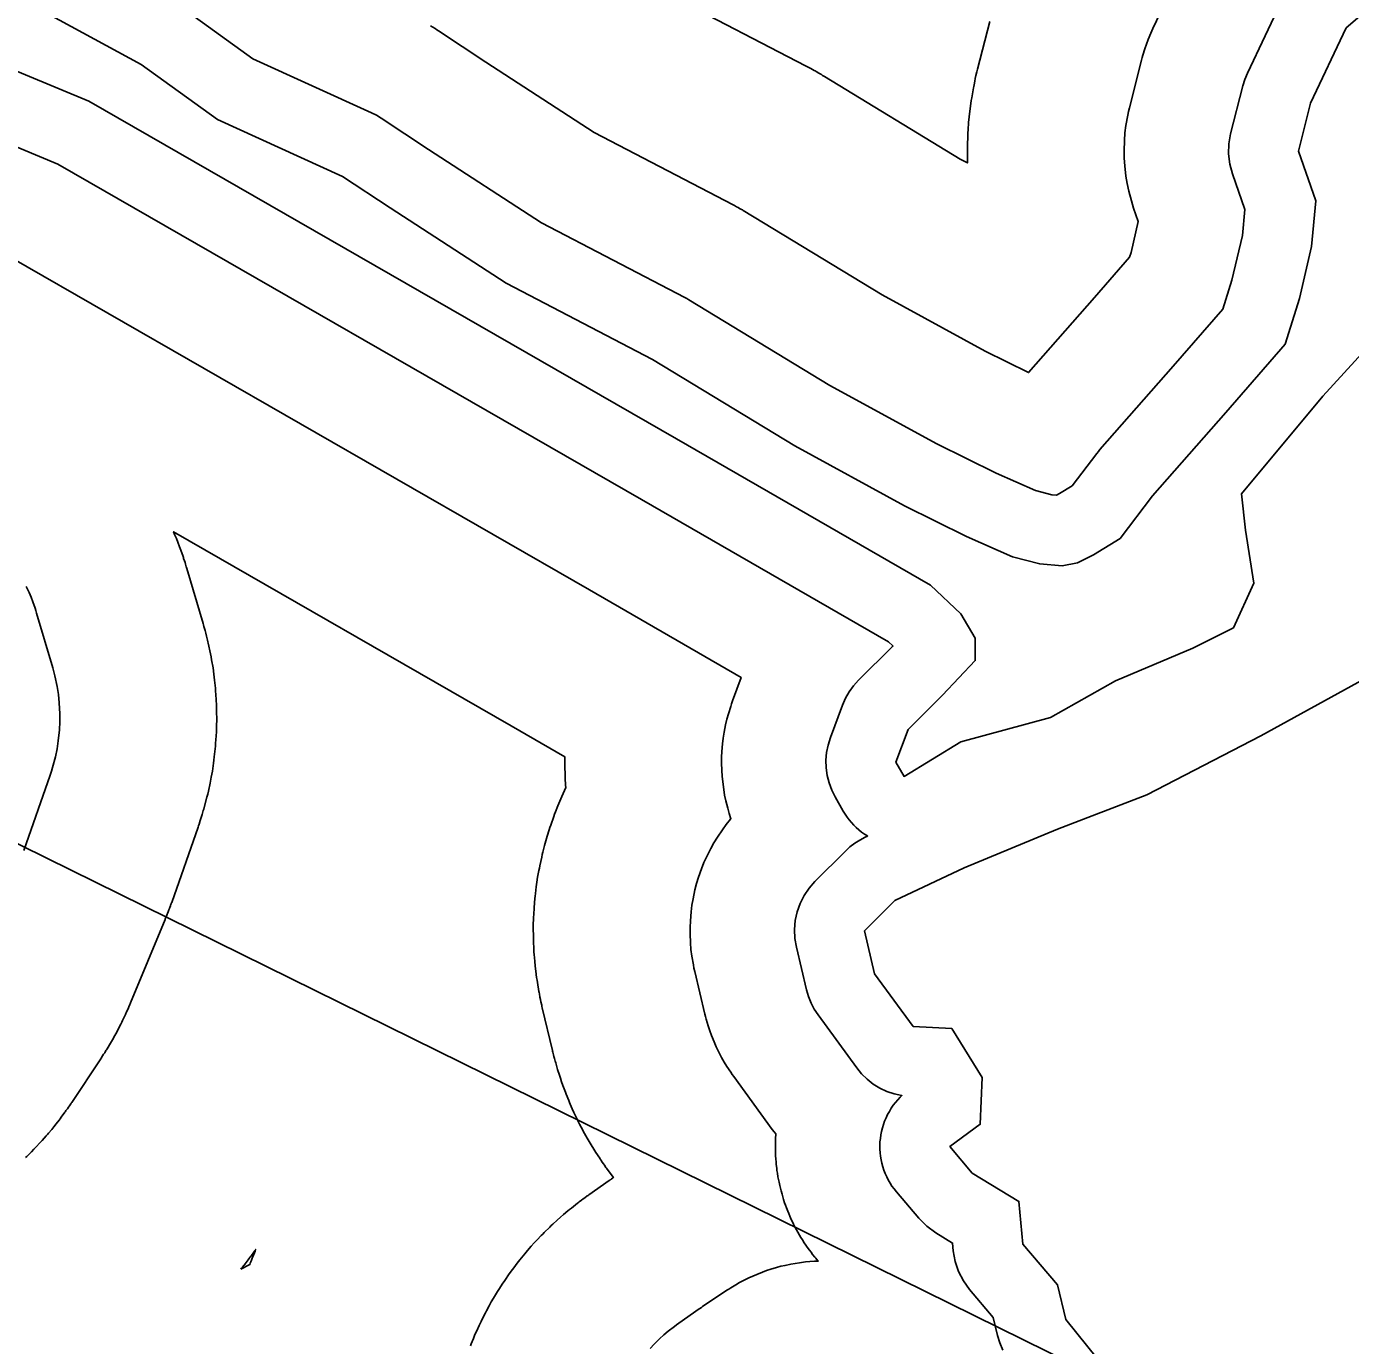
# Model space of a CAD drawing. Extents: x 1950930 to 2061844, y 904556 to 1017002.
# Drawn here: x 1968479 to 1969899, y 991040 to 992454 of the extents above; entities that cross this region are included whole.
import ezdxf

# ---------------------------------------------------------------- set-up
doc = ezdxf.new("R2010")
doc.units = 0
for name, color, linetype in [('Exist Hydrographic Buffer Line', 7, 'Continuous'), ('Exist Hydrographic Lake Shore', 7, 'Continuous'), ('Exist Utilities Electrical Transmission Line', 7, 'Continuous')]:
    doc.layers.add(name, color=color, linetype=linetype)

msp = doc.modelspace()

# ---------------------------------------------------------------- linework, layer by layer
at = {"layer": 'Exist Hydrographic Buffer Line'}
for points in [[(1968912.4, 992454.7), (1968917.4, 992451.7), (1968919.3, 992450.5), (1968921.1, 992449.3), (1968971.7, 992415.9), (1969087.9, 992340.5), (1969236.8, 992262.8), (1969237.6, 992262.4), (1969238.4, 992262), (1969240.6, 992260.8), (1969242.2, 992259.9), (1969243.8, 992259), (1969245.9, 992257.8), (1969246.7, 992257.3), (1969247.5, 992256.8), (1969396.4, 992166.4), (1969506.8, 992106), (1969553.5, 992083), (1969624.1, 992163.5), (1969661.7, 992206.6), (1969663.3, 992211.7), (1969671.1, 992244.8), (1969666.1, 992259.3), (1969664.8, 992263.1), (1969663.7, 992267.1), (1969660.9, 992277.6), (1969659.1, 992285.6), (1969657.8, 992293.7), (1969656.6, 992304.5), (1969655.9, 992312.7), (1969655.9, 992320.8), (1969656.2, 992331.8), (1969656.8, 992339.9), (1969657.9, 992348), (1969659.8, 992358.8), (1969660.6, 992362.8), (1969661.6, 992366.7), (1969674.6, 992418), (1969675.3, 992420.6), (1969676.1, 992423.2), (1969678.2, 992430), (1969679.9, 992435.1), (1969681.8, 992440.1), (1969684.6, 992446.8), (1969685.7, 992449.2), (1969686.8, 992451.7), (1969724.9, 992532.3)], [(1968646.2, 992474), (1968721.9, 992419.5), (1968849.2, 992361.5), (1968854.4, 992358.9), (1968859.4, 992355.9), (1968910.4, 992322.2), (1969031.3, 992243.6), (1969185, 992163.5), (1969187.2, 992162.4), (1969189.3, 992161.1), (1969340.4, 992069.3), (1969455.1, 992006.6), (1969518.8, 991975.2), (1969560.9, 991956.5), (1969578.4, 991952), (1969583.3, 991951.6), (1969586.7, 991953.3), (1969600.3, 991961.7), (1969626.7, 991996.4), (1969628.4, 991998.4), (1969630, 992000.4), (1969708.4, 992089.7), (1969761.7, 992150.8), (1969771.4, 992182.2), (1969782.7, 992230), (1969785.2, 992257.7), (1969771.9, 992296), (1969769.1, 992306.5), (1969767.8, 992317.4), (1969768.2, 992328.3), (1969770.1, 992339.1), (1969783.2, 992390.3), (1969785.3, 992397.2), (1969788, 992403.8), (1969826.2, 992484.5)], [(1969172.6, 992485.7), (1969314.5, 992411.8), (1969314.8, 992411.7), (1969315.1, 992411.5), (1969315.9, 992411.1), (1969316.5, 992410.8), (1969317.1, 992410.4), (1969317.9, 992410), (1969318.2, 992409.8), (1969318.5, 992409.7), (1969320.7, 992408.5), (1969321.3, 992408.2), (1969321.9, 992407.8), (1969323.5, 992407), (1969324.7, 992406.3), (1969325.9, 992405.6), (1969327.5, 992404.7), (1969328.1, 992404.3), (1969328.7, 992404), (1969330.8, 992402.8), (1969331.1, 992402.6), (1969331.4, 992402.4), (1969332.2, 992401.9), (1969332.7, 992401.6), (1969333.3, 992401.2), (1969334.1, 992400.8), (1969334.4, 992400.6), (1969334.7, 992400.4), (1969480.3, 992311.9), (1969488, 992307.7), (1969487.9, 992311.8), (1969487.9, 992319.9), (1969487.9, 992323), (1969488, 992326), (1969488.3, 992337), (1969488.4, 992340), (1969488.6, 992343.1), (1969489.2, 992351.2), (1969489.7, 992357.3), (1969490.4, 992363.4), (1969491.6, 992371.5), (1969492, 992374.5), (1969492.5, 992377.6), (1969494.5, 992388.3), (1969494.7, 992389.8), (1969495, 992391.3), (1969495.8, 992395.3), (1969496.4, 992398.3), (1969497.1, 992401.3), (1969498.1, 992405.3), (1969498.4, 992406.8), (1969498.8, 992408.3), (1969511.9, 992459.5)], [(1969525.9, 991034.8), (1969522.6, 991042.6), (1969520.3, 991050.6), (1969515.7, 991070.1), (1969490.3, 991099.9), (1969483.6, 991109.2), (1969478.4, 991119.3), (1969474.8, 991130.1), (1969472.8, 991141.4), (1969472, 991149.8), (1969454, 991160.8), (1969444.3, 991167.8), (1969435.8, 991176.4), (1969411.8, 991204.7), (1969409.4, 991207.7), (1969407.1, 991210.8), (1969405, 991214.1), (1969403.1, 991217.4), (1969401.4, 991220.8), (1969399.8, 991224.3), (1969398.4, 991227.9), (1969397.2, 991231.6), (1969396.2, 991235.3), (1969395.4, 991239), (1969394.8, 991242.8), (1969394.3, 991246.6), (1969394.1, 991250.5), (1969394.1, 991254.3), (1969394.2, 991258.1), (1969394.6, 991262), (1969395.1, 991265.8), (1969395.9, 991269.5), (1969396.8, 991273.3), (1969397.9, 991276.9), (1969399.2, 991280.6), (1969400.7, 991284.1), (1969402.4, 991287.6), (1969404.3, 991290.9), (1969406.3, 991294.2), (1969408.5, 991297.4), (1969410.8, 991300.4), (1969413.3, 991303.3), (1969415.9, 991306.1), (1969417.7, 991307.8), (1969417.6, 991307.8), (1969409.5, 991309.6), (1969401.6, 991312.3), (1969394.1, 991315.9), (1969387, 991320.2), (1969380.5, 991325.3), (1969374.5, 991331.1), (1969369.3, 991337.6), (1969327.9, 991394.3), (1969323.8, 991400.5), (1969320.3, 991407.1), (1969317.5, 991414), (1969315.5, 991421.1), (1969304.6, 991466.9), (1969303, 991476.3), (1969302.6, 991485.9), (1969303.4, 991495.4), (1969305.4, 991504.7), (1969308.5, 991513.7), (1969312.8, 991522.2), (1969318.2, 991530.1), (1969324.5, 991537.3), (1969357.2, 991570), (1969361.9, 991574.4), (1969367.1, 991578.3), (1969372.5, 991581.8), (1969378.3, 991584.8), (1969380.8, 991586.1), (1969380.7, 991586.2), (1969377.5, 991588.2), (1969374.5, 991590.4), (1969371.6, 991592.8), (1969368.8, 991595.3), (1969366.1, 991597.9), (1969363.6, 991600.6), (1969361.2, 991603.5), (1969358.9, 991606.5), (1969356.8, 991609.6), (1969354.9, 991612.8), (1969346.2, 991628.1), (1969342.5, 991635.4), (1969339.7, 991643.1), (1969337.7, 991651.1), (1969336.6, 991659.3), (1969336.3, 991667.5), (1969337, 991675.7), (1969338.6, 991683.7), (1969341.1, 991691.6), (1969354.2, 991726.5), (1969357.4, 991733.8), (1969361.3, 991740.7), (1969366, 991747.2), (1969371.3, 991753.2), (1969407.6, 991789.4), (1969408.1, 991790), (1969403.5, 991794.3), (1969138.6, 991947), (1968513, 992306.5), (1968398.9, 992354)], [(1969147.8, 991036.8), (1969152.1, 991041.2), (1969158, 991047), (1969162.5, 991051.2), (1969167.3, 991055.2), (1969173.8, 991060.3), (1969176.2, 991062.2), (1969178.7, 991064), (1969200.5, 991079.2), (1969200.8, 991079.4), (1969201, 991079.6), (1969201.7, 991080.1), (1969202.3, 991080.4), (1969202.8, 991080.8), (1969203.5, 991081.3), (1969203.8, 991081.5), (1969204, 991081.6), (1969230.2, 991099.1), (1969232.2, 991100.4), (1969234.2, 991101.6), (1969239.6, 991104.9), (1969243.7, 991107.3), (1969248, 991109.5), (1969253.7, 991112.4), (1969258, 991114.4), (1969262.3, 991116.2), (1969268.3, 991118.6), (1969272.7, 991120.2), (1969277.2, 991121.7), (1969283.3, 991123.5), (1969287.9, 991124.8), (1969292.5, 991125.8), (1969298.8, 991127.1), (1969303.4, 991128), (1969308.1, 991128.7), (1969314.5, 991129.5), (1969319.2, 991129.9), (1969323.9, 991130.2), (1969328, 991130.4), (1969326.3, 991132.4), (1969325.3, 991133.5), (1969324.4, 991134.6), (1969322, 991137.6), (1969320.3, 991139.9), (1969318.6, 991142.2), (1969316.3, 991145.3), (1969314.7, 991147.6), (1969313.1, 991150), (1969311, 991153.3), (1969309.5, 991155.7), (1969308, 991158.2), (1969306.1, 991161.5), (1969304.7, 991164), (1969303.3, 991166.5), (1969301.6, 991170), (1969300.3, 991172.5), (1969299.1, 991175.1), (1969297.6, 991178.6), (1969296.4, 991181.3), (1969295.4, 991183.9), (1969294, 991187.5), (1969293, 991190.2), (1969292, 991192.9), (1969290.8, 991196.6), (1969290, 991199.3), (1969289.2, 991202.1), (1969288.2, 991205.8), (1969287.5, 991208.6), (1969286.8, 991211.4), (1969286, 991215.1), (1969285.4, 991217.9), (1969284.9, 991220.7), (1969284.3, 991224.5), (1969283.8, 991227.4), (1969283.5, 991230.2), (1969283.1, 991234), (1969282.8, 991236.9), (1969282.6, 991239.8), (1969282.3, 991243.6), (1969282.2, 991246.5), (1969282.1, 991249.3), (1969282.1, 991253.2), (1969282.1, 991256), (1969282.2, 991258.9), (1969282.3, 991262.7), (1969282.5, 991265.6), (1969282.6, 991266.7), (1969280.7, 991269), (1969278.8, 991271.5), (1969237.4, 991328.2), (1969235.8, 991330.5), (1969234.2, 991332.8), (1969230.2, 991339), (1969227.2, 991343.7), (1969224.5, 991348.6), (1969221.1, 991355.2), (1969218.6, 991360.2), (1969216.4, 991365.3), (1969213.6, 991372.2), (1969211.7, 991377.4), (1969210, 991382.7), (1969207.9, 991389.8), (1969207.2, 991392.5), (1969206.5, 991395.2), (1969195.6, 991441), (1969194.8, 991444.5), (1969194.2, 991448), (1969192.6, 991457.4), (1969191.6, 991464.5), (1969191.1, 991471.6), (1969190.7, 991481.1), (1969190.6, 991488.2), (1969191, 991495.3), (1969191.8, 991504.9), (1969192.6, 991511.9), (1969193.9, 991518.9), (1969195.9, 991528.3), (1969197.6, 991535.2), (1969199.8, 991542), (1969202.9, 991551), (1969205.5, 991557.6), (1969208.5, 991564.1), (1969212.8, 991572.6), (1969216.2, 991578.9), (1969220, 991584.9), (1969225.4, 991592.8), (1969229.5, 991598.6), (1969234.1, 991604.1), (1969234.5, 991604.6), (1969232.6, 991610.1), (1969231, 991616), (1969229, 991624), (1969227.7, 991630), (1969226.7, 991636.1), (1969225.6, 991644.2), (1969224.9, 991650.3), (1969224.6, 991656.4), (1969224.4, 991664.7), (1969224.4, 991670.8), (1969224.7, 991676.9), (1969225.4, 991685.1), (1969226.1, 991691.2), (1969227.1, 991697.3), (1969228.7, 991705.3), (1969230.1, 991711.3), (1969231.8, 991717.2), (1969234.2, 991725.1), (1969235.2, 991728), (1969236.2, 991730.9), (1969245.6, 991756), (1969082.7, 991849.9), (1968463.4, 992205.9)], [(1968955.2, 991039.4), (1968956.1, 991041.6), (1968958.4, 991047.3), (1968960.1, 991051.6), (1968962, 991055.8), (1968964.6, 991061.4), (1968965.6, 991063.5), (1968966.7, 991065.6), (1968970.3, 991073), (1968971.4, 991075.1), (1968972.5, 991077.1), (1968975.4, 991082.6), (1968977.6, 991086.7), (1968980, 991090.6), (1968983.2, 991095.9), (1968984.4, 991097.9), (1968985.7, 991099.9), (1968990.1, 991106.8), (1968991.4, 991108.7), (1968992.7, 991110.7), (1968996.2, 991115.8), (1968998.9, 991119.6), (1969001.7, 991123.3), (1969005.4, 991128.2), (1969006.9, 991130), (1969008.3, 991131.8), (1969013.5, 991138.2), (1969015, 991140), (1969016.5, 991141.8), (1969020.5, 991146.4), (1969023.6, 991149.9), (1969026.8, 991153.3), (1969031.1, 991157.7), (1969032.7, 991159.4), (1969034.3, 991161), (1969040.2, 991166.8), (1969041.9, 991168.5), (1969043.6, 991170), (1969048.1, 991174.3), (1969051.6, 991177.4), (1969055.1, 991180.4), (1969059.8, 991184.3), (1969061.6, 991185.8), (1969063.4, 991187.2), (1969069.9, 991192.4), (1969070.9, 991193.1), (1969071.8, 991193.8), (1969074.2, 991195.7), (1969076.1, 991197), (1969077.9, 991198.4), (1969080.5, 991200.2), (1969081.4, 991200.9), (1969082.3, 991201.6), (1969104.1, 991216.8), (1969104.2, 991216.9), (1969104.3, 991217), (1969104.6, 991217.2), (1969104.8, 991217.3), (1969105, 991217.4), (1969105.2, 991217.6), (1969105.3, 991217.7), (1969105.4, 991217.7), (1969106.1, 991218.2), (1969106.3, 991218.4), (1969106.5, 991218.5), (1969107.1, 991218.9), (1969107.5, 991219.1), (1969107.8, 991219.4), (1969108.4, 991219.8), (1969108.5, 991219.9), (1969101.7, 991229.1), (1969101.1, 991230), (1969100.5, 991230.8), (1969098.9, 991233.1), (1969097.7, 991234.8), (1969096.5, 991236.5), (1969095, 991238.8), (1969094.4, 991239.7), (1969093.8, 991240.6), (1969089.7, 991246.8), (1969088.6, 991248.5), (1969087.5, 991250.3), (1969084.6, 991255), (1969082.4, 991258.6), (1969080.3, 991262.2), (1969077.6, 991267.1), (1969076.6, 991268.9), (1969075.7, 991270.7), (1969072.2, 991277.3), (1969071.2, 991279.2), (1969070.3, 991281.1), (1969067.9, 991286), (1969066.1, 991289.8), (1969064.4, 991293.6), (1969062.2, 991298.7), (1969061.4, 991300.6), (1969060.6, 991302.6), (1969057.8, 991309.5), (1969057, 991311.4), (1969056.3, 991313.4), (1969054.3, 991318.6), (1969052.9, 991322.5), (1969051.6, 991326.5), (1969049.9, 991331.8), (1969049.3, 991333.7), (1969048.7, 991335.7), (1969046.6, 991342.9), (1969046.3, 991343.9), (1969046.1, 991344.9), (1969045.3, 991347.6), (1969044.8, 991349.6), (1969044.2, 991351.6), (1969043.6, 991354.3), (1969043.3, 991355.3), (1969043.1, 991356.3), (1969032.2, 991402.1), (1969031.9, 991403.4), (1969031.6, 991404.7), (1969030.8, 991408.2), (1969030.3, 991410.8), (1969029.7, 991413.4), (1969029.1, 991416.9), (1969028.8, 991418.3), (1969028.6, 991419.6), (1969027, 991429), (1969026.6, 991431.6), (1969026.2, 991434.3), (1969025.2, 991441.3), (1969024.5, 991446.6), (1969024.1, 991452), (1969023.5, 991459.1), (1969023.3, 991461.7), (1969023.2, 991464.4), (1969022.8, 991473.9), (1969022.7, 991476.6), (1969022.7, 991479.3), (1969022.6, 991486.4), (1969022.6, 991491.8), (1969022.8, 991497.1), (1969023.2, 991504.2), (1969023.4, 991506.9), (1969023.6, 991509.6), (1969024.4, 991519.1), (1969024.6, 991521.7), (1969024.9, 991524.4), (1969025.7, 991531.5), (1969026.4, 991536.8), (1969027.3, 991542.1), (1969028.6, 991549.1), (1969029.1, 991551.7), (1969029.6, 991554.3), (1969031.6, 991563.6), (1969032.2, 991566.2), (1969032.9, 991568.8), (1969034.6, 991575.8), (1969035.9, 991580.9), (1969037.5, 991586.1), (1969039.6, 991592.9), (1969040.5, 991595.4), (1969041.3, 991597.9), (1969044.5, 991606.9), (1969045.4, 991609.4), (1969046.4, 991611.9), (1969049, 991618.6), (1969051, 991623.5), (1969053.2, 991628.4), (1969056.2, 991634.9), (1969057.3, 991637.3), (1969057.4, 991637.5), (1969057.1, 991641.4), (1969056.8, 991647.6), (1969056.7, 991649.9), (1969056.6, 991652.2), (1969056.4, 991660.4), (1969056.4, 991662.7), (1969056.4, 991665), (1969056.4, 991671.1), (1969056.4, 991671.2), (1968998.9, 991704.3), (1968637, 991912.3), (1968638.5, 991908.8), (1968640.1, 991905.1), (1968641.5, 991901.3), (1968643.4, 991896.3), (1968644.1, 991894.4), (1968644.8, 991892.5), (1968647.2, 991885.7), (1968647.5, 991884.7), (1968647.8, 991883.8), (1968648.7, 991881.2), (1968649.3, 991879.3), (1968649.9, 991877.4), (1968650.7, 991874.8), (1968651, 991873.9), (1968651.3, 991872.9), (1968668.7, 991814), (1968669.2, 991812.5), (1968669.6, 991810.9), (1968670.8, 991806.6), (1968671.6, 991803.5), (1968672.4, 991800.3), (1968673.4, 991796), (1968673.8, 991794.4), (1968674.1, 991792.8), (1968676.6, 991781.4), (1968677.2, 991778.1), (1968677.8, 991774.9), (1968679.3, 991766.3), (1968680.3, 991759.8), (1968681, 991753.3), (1968681.8, 991744.5), (1968682.1, 991741.3), (1968682.3, 991738), (1968682.9, 991726.3), (1968683.1, 991723), (1968683.1, 991719.7), (1968683.3, 991711), (1968683.2, 991704.4), (1968682.9, 991697.8), (1968682.4, 991689.1), (1968682.1, 991685.8), (1968681.8, 991682.6), (1968680.6, 991670.9), (1968680.3, 991667.6), (1968679.8, 991664.4), (1968678.6, 991655.7), (1968677.5, 991649.2), (1968676.2, 991642.8), (1968674.3, 991634.3), (1968673.6, 991631.1), (1968672.7, 991627.9), (1968669.7, 991616.6), (1968669.3, 991615), (1968668.9, 991613.4), (1968667.7, 991609.2), (1968666.7, 991606), (1968665.7, 991602.9), (1968664.4, 991598.7), (1968663.8, 991597.2), (1968663.3, 991595.6), (1968635, 991515), (1968634.9, 991514.7), (1968634.8, 991514.4), (1968634.5, 991513.7), (1968634.3, 991513.1), (1968634.1, 991512.6), (1968633.9, 991511.9), (1968633.8, 991511.6), (1968633.7, 991511.3), (1968633, 991509.4), (1968632.8, 991508.8), (1968632.6, 991508.3), (1968632, 991506.9), (1968631.6, 991505.8), (1968631.2, 991504.7), (1968630.6, 991503.2), (1968630.4, 991502.7), (1968630.2, 991502.2), (1968629.4, 991500.3), (1968629.3, 991500), (1968629.2, 991499.7), (1968628.9, 991499), (1968628.7, 991498.5), (1968628.5, 991497.9), (1968628.2, 991497.2), (1968628.1, 991496.9), (1968628, 991496.7), (1968590.9, 991407.3), (1968590.5, 991406.3), (1968590.1, 991405.4), (1968589.1, 991402.9), (1968588.2, 991401), (1968587.4, 991399.1), (1968586.3, 991396.7), (1968585.8, 991395.7), (1968585.4, 991394.8), (1968582.3, 991388.2), (1968581.4, 991386.4), (1968580.5, 991384.5), (1968578, 991379.6), (1968576.2, 991376), (1968574.2, 991372.4), (1968571.5, 991367.7), (1968570.5, 991365.9), (1968569.4, 991364.1), (1968565.7, 991357.9), (1968565.2, 991357), (1968564.6, 991356.1), (1968563.2, 991353.8), (1968562.1, 991352.1), (1968561, 991350.3), (1968559.5, 991348), (1968559, 991347.2), (1968558.4, 991346.3), (1968527.9, 991300.5), (1968527.4, 991299.8), (1968526.8, 991299), (1968525.4, 991296.9), (1968524.3, 991295.3), (1968523.2, 991293.7), (1968521.7, 991291.7), (1968521.2, 991290.9), (1968520.6, 991290.1), (1968516.6, 991284.6), (1968515.4, 991283.1), (1968514.3, 991281.6), (1968511.2, 991277.5), (1968508.8, 991274.5), (1968506.4, 991271.6), (1968503.1, 991267.7), (1968501.8, 991266.2), (1968500.6, 991264.8), (1968496.1, 991259.7), (1968494.8, 991258.3), (1968493.5, 991256.9), (1968490, 991253.1), (1968487.4, 991250.3), (1968484.7, 991247.6), (1968481.1, 991244), (1968479.7, 991242.7), (1968478.4, 991241.4)], [(1968479.1, 991853.6), (1968482.2, 991847.1), (1968484.3, 991842.2), (1968486.2, 991837.1), (1968488.6, 991830.3), (1968489.4, 991827.8), (1968490.2, 991825.2), (1968507.6, 991766.3), (1968508.8, 991762.1), (1968509.8, 991757.8), (1968512.2, 991746.4), (1968513.7, 991737.8), (1968514.5, 991729), (1968515.2, 991717.3), (1968515.3, 991708.6), (1968514.7, 991699.8), (1968513.5, 991688.2), (1968512.3, 991679.5), (1968510.4, 991671), (1968507.4, 991659.7), (1968506.2, 991655.5), (1968504.8, 991651.3), (1968476.5, 991570.6)]]:
    msp.add_lwpolyline(points, dxfattribs=at)
msp.add_lwpolyline([(1968709.1, 991121.6), (1968718.8, 991126.7), (1968719.3, 991128.1), (1968719.9, 991129.7), (1968720.6, 991131.3), (1968721.4, 991133.5), (1968721.7, 991134.3), (1968722.1, 991135.1), (1968724.4, 991140.9), (1968725, 991142.5), (1968725.2, 991143), (1968725.2, 991142.9), (1968724.7, 991142.4), (1968724.2, 991141.6), (1968724, 991141.3), (1968723.8, 991141), (1968719.7, 991135.5), (1968719.3, 991134.9), (1968718.9, 991134.4), (1968717.7, 991132.8), (1968716.9, 991131.7), (1968716, 991130.5), (1968714.9, 991129), (1968714.4, 991128.4), (1968714, 991127.9), (1968710.9, 991123.8), (1968710, 991122.7)], close=True, dxfattribs=at)
at = {"layer": 'Exist Hydrographic Lake Shore'}
for points in [[(1968502.1, 992467.7), (1968602.4, 992413.2), (1968684.1, 992354.3), (1968818.1, 992293.3), (1968869.3, 992259.5), (1968993.5, 992178.8), (1969150.4, 992097), (1969302.9, 992004.3), (1969420.6, 991940), (1969487, 991907.3), (1969536.1, 991885.5), (1969565.5, 991877.9), (1969589.5, 991875.7), (1969605.8, 991879), (1969623.2, 991887.7), (1969651.6, 991905.1), (1969686.4, 991950.9), (1969764.9, 992040.3), (1969828.6, 992113.4), (1969843.9, 992162.4), (1969856.9, 992218), (1969861.3, 992267.1), (1969842.8, 992320.5), (1969855.8, 992371.8), (1969894, 992452.4), (1969935.4, 992488.4)], [(1969914.7, 992107.9), (1969868.9, 992057.8), (1969781.7, 991953.1), (1969786.1, 991913.9), (1969794.8, 991857.2), (1969773, 991809.2), (1969729.4, 991787.4), (1969646.6, 991752.5), (1969576.9, 991713.2), (1969481, 991687.1), (1969420, 991650), (1969411.3, 991665.3), (1969424.4, 991700.2), (1969461.4, 991737.2), (1969496.3, 991774.3), (1969496.3, 991798.3), (1969481, 991824.4), (1969448.4, 991855), (1969176, 992012), (1968546.2, 992373.9), (1968410.1, 992430.6)], [(1969639, 991011.1), (1969593.3, 991067.8), (1969584.5, 991104.9), (1969547.5, 991148.5), (1969543.1, 991194.3), (1969493, 991224.8), (1969469.1, 991253.2), (1969501.7, 991277.1), (1969503.9, 991327.3), (1969471.2, 991379.6), (1969429.8, 991381.8), (1969388.4, 991438.5), (1969377.5, 991484.3), (1969410.2, 991517), (1969484.3, 991551.9), (1969584.5, 991593.3), (1969680.4, 991630.4), (1969802.4, 991693.6), (1969913.6, 991754.7)]]:
    msp.add_lwpolyline(points, dxfattribs=at)
at = {"layer": 'Exist Utilities Electrical Transmission Line'}
msp.add_lwpolyline([(1967866.9, 991877.5), (1968316.8, 991653.2), (1970071, 990788), (1970674.8, 990502.9)], dxfattribs=at)

doc.saveas('drawing.dxf')
